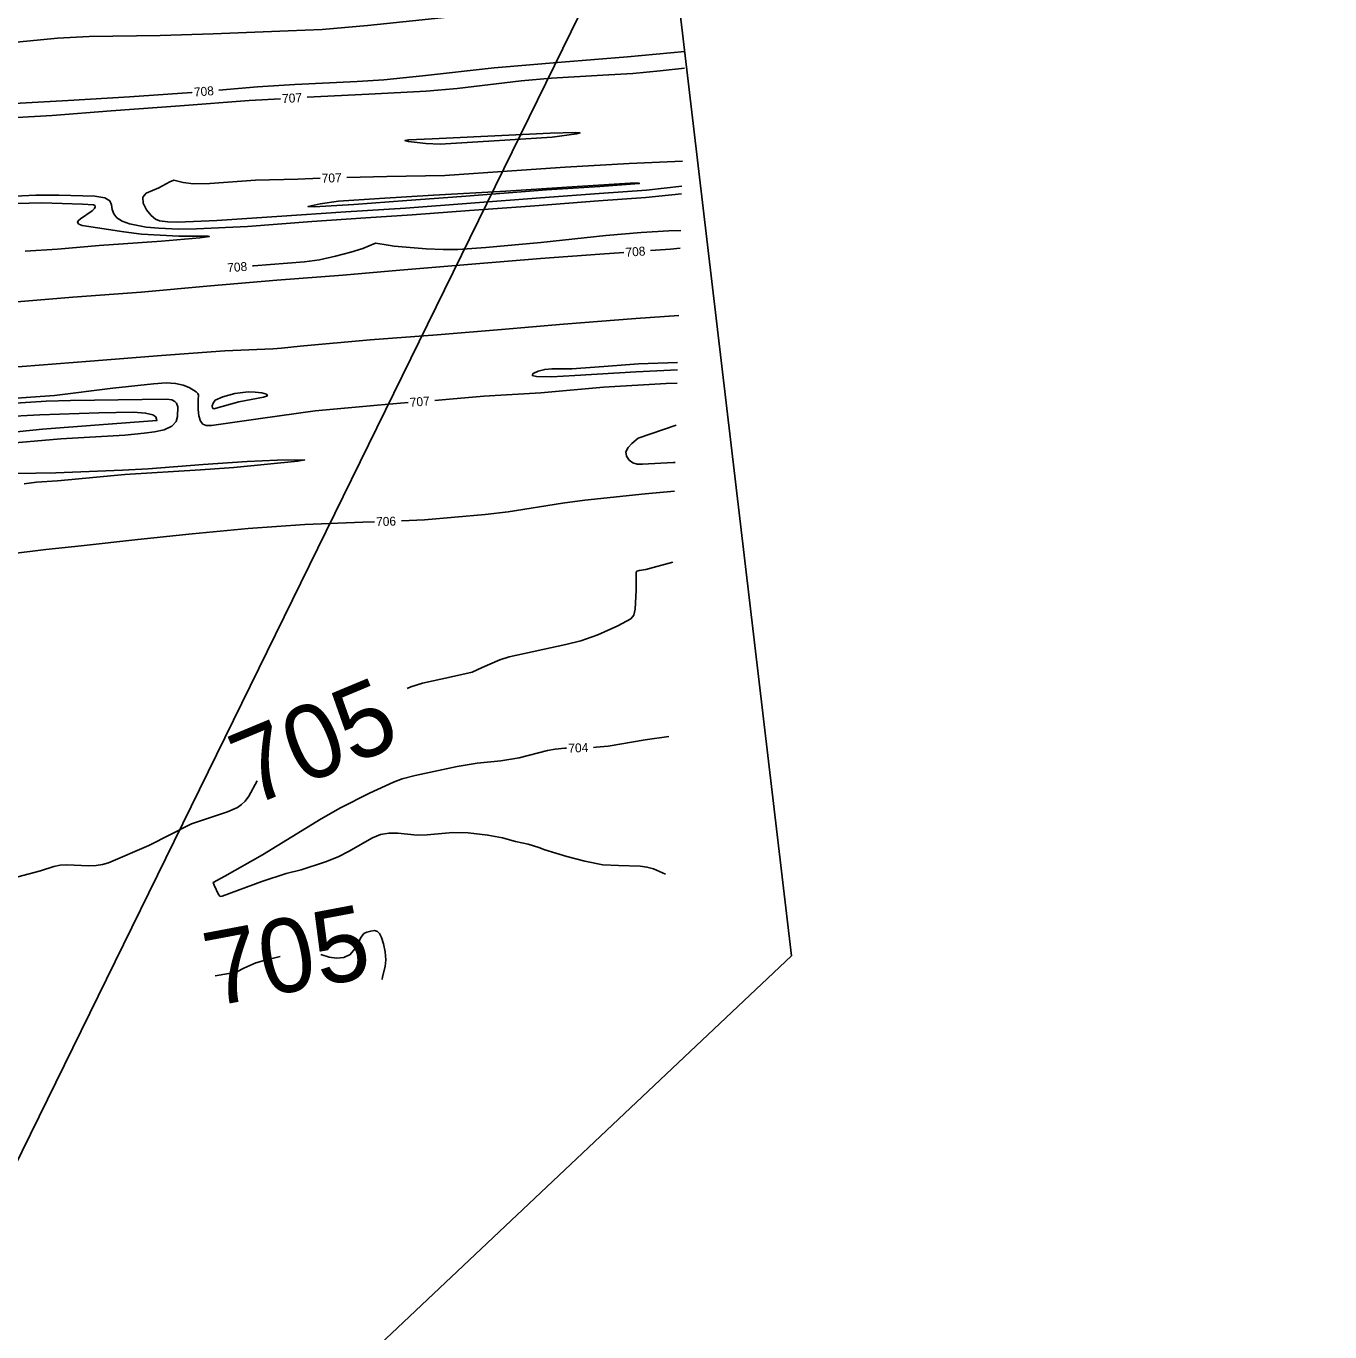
# Model space of a CAD drawing. Extents: x -291892836 to 2945206, y -477993085 to 1832792.
# Drawn here: x 1853785 to 1854368, y 543302 to 543885 of the extents above; entities that cross this region are included whole.
import ezdxf

# ---------------------------------------------------------------- set-up
doc = ezdxf.new("R2010")
doc.units = 0
for name, color, linetype in [('DT_X_Contour_Minor', 7, 'Continuous'), ('DT_X_Terrain_Ground_Line', 7, 'Continuous'), ('Level 19', 7, 'Continuous'), ('Level 40', 7, 'Continuous'), ('SC_Scratch1', 7, 'Continuous')]:
    doc.layers.add(name, color=color, linetype=linetype)

msp = doc.modelspace()

# ---------------------------------------------------------------- linework, layer by layer
at = {"layer": 'DT_X_Contour_Minor'}
for points in [[(1854080.33, 543898.47), (1854053.93, 543896.31), (1854049.83, 543895.49), (1854048, 543894.88), (1854045.35, 543894.68), (1854023.46, 543893.12), (1854007.66, 543892.35), (1853996.56, 543891.9), (1853981.95, 543890.39), (1853962.28, 543888.27), (1853937.86, 543885.79), (1853917.5, 543883.93), (1853902.34, 543883.31), (1853868.79, 543882.06), (1853845.11, 543881.28), (1853813.3, 543880.76), (1853799.28, 543880.04), (1853785.51, 543878.8), (1853764.81, 543876.77), (1853751.73, 543875.93), (1853724.7, 543875.03), (1853703.67, 543873.98), (1853694.13, 543873.42), (1853666.08, 543872.71)], [(1853871.42, 543856.85), (1853888.57, 543858.26), (1853905.28, 543859.32), (1853933.23, 543860.75), (1853945.17, 543861.48), (1853962.43, 543863.24), (1853994.41, 543866.79), (1854024.54, 543869.35), (1854054.04, 543871.72), (1854079.76, 543874.08)], [(1853910.87, 543853.67), (1853938.41, 543854.99), (1853964.11, 543856.35), (1853977.89, 543857.58), (1854006.6, 543861), (1854020.17, 543862.25), (1854042.98, 543863.48), (1854056.48, 543864.26), (1854068.72, 543865.52), (1854079.58, 543866.6)], [(1853765.04, 543843.7), (1853796.89, 543845.51), (1853823.17, 543847.64), (1853853.99, 543849.84), (1853884.96, 543852.25), (1853898.88, 543853.02)], [(1853771.63, 543850.39), (1853804.04, 543852.2), (1853831.36, 543853.92), (1853859.24, 543855.85), (1853859.46, 543855.87)], [(1853970.31, 543832.7), (1853996.82, 543834.25), (1854020.36, 543835.8), (1854031.31, 543837.27), (1854032.91, 543837.73), (1854031.04, 543837.91), (1854019.52, 543837.66), (1854000.98, 543836.68), (1853966.73, 543835), (1853956.17, 543834.59), (1853954.58, 543834.28), (1853956.21, 543833.86), (1853963.92, 543833.01), (1853970.31, 543832.7)], [(1854078.61, 543825.07), (1854054.86, 543824.11), (1854026.15, 543822.37), (1854002.41, 543820.7), (1853972.41, 543818.64), (1853946.43, 543818.2), (1853928.6, 543817.77)], [(1853916.6, 543817.42), (1853906.6, 543817.08), (1853887.75, 543816.53), (1853867.38, 543815.06), (1853860.08, 543815), (1853855.45, 543815.58), (1853851.2, 543816.58), (1853849.39, 543815.87), (1853844.56, 543813.14), (1853838.88, 543810.83), (1853837.36, 543809.05), (1853837.58, 543806.36), (1853839.07, 543803.33), (1853841.1, 543800.73), (1853843.06, 543799.15), (1853844.81, 543798.4), (1853848.54, 543797.89), (1853853.03, 543797.8), (1853870.44, 543798.63), (1853897.21, 543800.28), (1853928.08, 543802.4), (1853954.84, 543804.11), (1853984.02, 543806.34), (1854015.24, 543808.73), (1854041.38, 543810.56), (1854062.52, 543812.11), (1854078.34, 543813.91)], [(1854017.92, 543812.29), (1854041.66, 543813.76), (1854059.34, 543815.07), (1854059.27, 543815.29), (1854055.32, 543815.28), (1854031.59, 543813.77), (1853999.63, 543811.73), (1853967.28, 543809.85), (1853943.13, 543808.37), (1853924.92, 543807.15), (1853916.67, 543806), (1853911.23, 543804.76), (1853913.9, 543804.7), (1853931.67, 543805.77), (1853955.45, 543807.45), (1853979.91, 543809.26), (1854000.8, 543810.93), (1854017.92, 543812.29)], [(1853773.96, 543809.13), (1853789.48, 543809.86), (1853799.87, 543809.92), (1853815.97, 543809.42), (1853820.36, 543808.66), (1853822.64, 543807.3), (1853823.42, 543805.5), (1853823.71, 543803.51), (1853824.37, 543801.55), (1853825.75, 543799.76), (1853828.06, 543798.24), (1853831.36, 543797.07), (1853838.83, 543795.65), (1853844.53, 543795.07), (1853853.24, 543794.7), (1853861.29, 543794.83), (1853884.09, 543795.93), (1853912.88, 543798.17), (1853937.08, 543799.8), (1853957.81, 543801.05), (1853983.43, 543803.09), (1854012.59, 543805.18), (1854041.1, 543807.35), (1854062.25, 543808.9)], [(1853784.7, 543784.86), (1853799.24, 543785.81), (1853817.84, 543787.35), (1853845.75, 543789.33), (1853862.79, 543790.82), (1853867.15, 543791.47), (1853866.53, 543791.57), (1853853.44, 543791.6), (1853836.72, 543792.52), (1853828.84, 543793.46), (1853810.3, 543796.31), (1853808.81, 543796.92), (1853808.2, 543797.61), (1853808.47, 543798.41), (1853809.53, 543799.37), (1853814.78, 543802.9), (1853815.74, 543803.91), (1853816.07, 543804.71), (1853815.92, 543805.27), (1853815.29, 543805.57), (1853810.42, 543805.86), (1853792.15, 543806.41), (1853780.93, 543806.14)], [(1854062.25, 543808.9), (1854078.26, 543810.48)], [(1853886.33, 543778.25), (1853886.85, 543778.29), (1853909.7, 543780.02), (1853916.31, 543781.02), (1853923.5, 543782.57), (1853930.38, 543784.38), (1853935.77, 543786.07), (1853941.39, 543788.36), (1853945.32, 543787.77), (1853949.71, 543787.14), (1853964.02, 543785.92), (1853971.65, 543785.59), (1853978.21, 543785.6), (1853990.69, 543786.42), (1854015.36, 543788.66), (1854044.44, 543791.8), (1854060.16, 543793.24), (1854072.62, 543794.01), (1854077.88, 543794.09)], [(1854052.42, 543784.25), (1854041.65, 543783.45), (1854015.22, 543781.52), (1853984.51, 543779.03), (1853952.23, 543776.32), (1853926.73, 543774.16), (1853897.31, 543771.87), (1853867.57, 543769.4), (1853836.63, 543766.57), (1853806.02, 543764.31), (1853779.18, 543762.12), (1853749.87, 543759.63), (1853719.71, 543757.5), (1853695.64, 543755.39), (1853686.04, 543754.5)], [(1854077.69, 543786.26), (1854073.38, 543785.79), (1854064.39, 543785.13)], [(1853679.19, 543725.59), (1853698.74, 543727.31), (1853729.39, 543729.37), (1853758.62, 543731.47), (1853783.35, 543733.32), (1853813.86, 543735.66), (1853845.78, 543738.18), (1853874.03, 543740.22), (1853895.46, 543741.18), (1853899.38, 543741.49), (1853907.75, 543742.45), (1853938.99, 543745.25), (1853969.03, 543747.51), (1853997.69, 543749.86), (1854025.53, 543752.22), (1854057.75, 543754.7), (1854076.99, 543756.15)], [(1854076.42, 543731.8), (1854057.92, 543730.83), (1854030.55, 543729.2), (1854020.17, 543728.61), (1854013.4, 543728.76), (1854011.5, 543729.29), (1854011.91, 543730.21), (1854014.07, 543731.24), (1854017.07, 543732), (1854020.24, 543732.23), (1854029.13, 543732.21), (1854043.43, 543733.24), (1854059.06, 543734.44), (1854076.49, 543735)], [(1853765.98, 543718.07), (1853797.9, 543720.38), (1853824, 543723.54), (1853842.1, 543725.61), (1853847.78, 543725.95), (1853852.01, 543725.75), (1853855.39, 543725.01), (1853858.06, 543723.96), (1853861.28, 543722.01), (1853861.97, 543721.27), (1853862.25, 543720.54), (1853862.16, 543718.44), (1853862.1, 543714.01), (1853862.42, 543711.23), (1853863.12, 543708.9), (1853864.26, 543707.51), (1853865.62, 543706.91), (1853868.13, 543706.84), (1853889.95, 543710.04), (1853914.35, 543713.42), (1853942.28, 543716.03), (1853955.99, 543717.15)], [(1853967.95, 543718.11), (1853974.55, 543718.65), (1853989.87, 543719.97), (1854015.35, 543721.58), (1854043.37, 543723.98), (1854071.44, 543725.66), (1854076.28, 543725.88)], [(1853778.54, 543699.02), (1853800.65, 543700.88), (1853829.36, 543702.62), (1853838.02, 543703.42), (1853842.54, 543704.06), (1853846.9, 543705.04), (1853850.31, 543706.56), (1853852.2, 543708.67), (1853852.91, 543710.99), (1853852.97, 543715.27), (1853852.37, 543716.86), (1853851.61, 543717.69), (1853850.31, 543718.33), (1853848.13, 543718.63), (1853837.05, 543718.56), (1853804.97, 543718.08), (1853794.12, 543717.79), (1853766.42, 543716.04)], [(1853869.06, 543714.41), (1853880.32, 543717.51), (1853891.27, 543719.51), (1853893.05, 543720.23), (1853892.61, 543720.93), (1853890.5, 543721.52), (1853887.56, 543721.88), (1853884.52, 543721.93), (1853878.55, 543721.22), (1853873.07, 543719.78), (1853869.77, 543718.18), (1853868.74, 543716.9), (1853868.4, 543715.76), (1853868.51, 543714.7), (1853869.06, 543714.41)], [(1853767.72, 543702.72), (1853792.48, 543705.28), (1853817.82, 543707.27), (1853843.64, 543709.14), (1853843.12, 543710.71), (1853841.78, 543711.7), (1853838.59, 543712.48), (1853833.12, 543712.8), (1853817.64, 543712.53), (1853791.33, 543711.63), (1853774.41, 543710.84)], [(1854075.84, 543707.11), (1854058.88, 543701.22), (1854056.04, 543698.87), (1854054.37, 543697.1), (1854053.36, 543695.11), (1854053.57, 543693.15), (1854054.76, 543691.45), (1854056.5, 543690.25), (1854058.47, 543689.69), (1854060.79, 543689.63), (1854074.44, 543690.42), (1854075.44, 543690.37)], [(1853771.48, 543685.25), (1853798.42, 543685.76), (1853828.26, 543686.99), (1853839.75, 543687.5), (1853864.31, 543689.44), (1853884.06, 543690.77), (1853897.41, 543691.35), (1853909.77, 543691.5), (1853906.67, 543690.97), (1853878.02, 543688.17), (1853863.1, 543687.15), (1853829.35, 543684.99), (1853799.18, 543682.23), (1853789.87, 543681.59), (1853784.33, 543680.88)], [(1853953, 543664.29), (1853963.33, 543664.67), (1853990.43, 543667.1), (1854000.79, 543668.35), (1854025.01, 543672.12), (1854035.01, 543673.6), (1854061.96, 543676.32), (1854075.14, 543677.48)], [(1853777.09, 543649.4), (1853794.01, 543651.49), (1853809.86, 543653.05), (1853835.15, 543655.89), (1853859.46, 543658.47), (1853884.51, 543660.83), (1853909.75, 543662.6), (1853935.78, 543663.66), (1853941.01, 543663.85)], [(1853955.5, 543589.36), (1853957.22, 543590.12), (1853962.38, 543591.7), (1853975.33, 543594.61), (1853984.61, 543596.61), (1853989.13, 543598.66), (1853996.99, 543602.18), (1854001.19, 543603.53), (1854026.46, 543608.99), (1854033.2, 543610.7), (1854040.87, 543613.31), (1854049.71, 543617.28), (1854055.63, 543620.53), (1854056.89, 543622.15), (1854057.5, 543624.74), (1854057.89, 543633.35), (1854058.01, 543641.21), (1854058.26, 543641.77), (1854059.33, 543642.15), (1854062.32, 543642.54), (1854074.4, 543645.84)], [(1854072.57, 543567.94), (1854062.05, 543566.38), (1854045.38, 543563.55), (1854040.02, 543563.05), (1854038.82, 543563.01)], [(1854026.83, 543562.63), (1854026.12, 543562.61), (1854021.75, 543562.23), (1854018.31, 543561.63), (1854005.66, 543558.39), (1853997.47, 543557.05), (1853986.8, 543555.93), (1853977.97, 543554.43), (1853959.16, 543550.44), (1853953.34, 543548.93), (1853949.49, 543547.44), (1853938.75, 543542.49), (1853925.79, 543536.05), (1853917.14, 543531.01), (1853890.93, 543515.04), (1853873.96, 543505.49), (1853868.84, 543502.6), (1853869.25, 543501.46), (1853871.14, 543497.24), (1853872.01, 543496.35), (1853872.8, 543496.56), (1853890.57, 543503.05), (1853901.39, 543506.57), (1853908.2, 543508.31), (1853919.03, 543511.83), (1853924.65, 543514.11), (1853929.28, 543516.43), (1853940.04, 543522.63), (1853943.62, 543523.99), (1853947.4, 543524.68), (1853951.42, 543524.61), (1853960.05, 543523.8), (1853964.5, 543523.9), (1853975.97, 543524.97), (1853982.79, 543524.73), (1853991.7, 543523.78), (1853998.13, 543522.61), (1854004.07, 543520.99), (1854009.63, 543519.77), (1854014.4, 543518.23), (1854017.16, 543517.16), (1854026.96, 543514.18), (1854034.98, 543512.07), (1854043.11, 543510.57), (1854050, 543510.14), (1854059.73, 543509.91), (1854062.74, 543509.5), (1854065.75, 543508.74), (1854071.12, 543506.38)], [(1853781.46, 543505.19), (1853791.57, 543507.77), (1853797.53, 543509.7), (1853800.37, 543510.29), (1853803.38, 543510.44), (1853813.21, 543510.01), (1853816.43, 543510.17), (1853819.38, 543510.62), (1853822.02, 543511.4), (1853840.05, 543519.2), (1853859.14, 543528.76), (1853868.47, 543532.03), (1853875.16, 543534.13), (1853879.67, 543536.2), (1853881.5, 543537.43), (1853883.15, 543539.02), (1853884.69, 543541.17), (1853888.48, 543547.98)], [(1853944.36, 543459.21), (1853944.5, 543460.41), (1853945.68, 543464.97), (1853945.99, 543467.99), (1853945.73, 543471.55), (1853945.02, 543475.12), (1853944.1, 543478.04), (1853943.15, 543479.82), (1853942.26, 543480.68), (1853940.9, 543481.08), (1853939.28, 543480.85), (1853937.53, 543480.45), (1853936.25, 543479.75), (1853934.93, 543478.23), (1853932.15, 543472.87), (1853930.09, 543470.46), (1853927.25, 543469.14), (1853923.97, 543468.82), (1853920.68, 543469.23), (1853916.95, 543470.34)], [(1853898.78, 543469.52), (1853891.56, 543467.8), (1853887.93, 543466.69), (1853882.57, 543464.3), (1853879.45, 543462.72), (1853875.87, 543461.89), (1853869.73, 543460.82)]]:
    msp.add_lwpolyline(points, dxfattribs=at)
at = {"layer": 'Level 40'}
for p, q in [((1854127.45, 543469.83), (1854077.35, 543893.58)), ((1853322.42, 542710.03), (1854127.45, 543469.83))]:
    msp.add_line(p, q, dxfattribs=at)
at = {"layer": 'SC_Scratch1'}
msp.add_lwpolyline([(1847508.07, 542206.71), (1846998.91, 543896.83), (1851573.76, 547209.16), (1853501.81, 547291.67), (1855222.4, 545290.6), (1854278.63, 544392.05), (1853736.43, 543286.9), (1848894.08, 540466.94), (1848705.94, 540646.25)], close=True, dxfattribs=at)

# ---------------------------------------------------------------- texts
at = {"layer": 'DT_X_Terrain_Ground_Line'}
for rotation, p in [(22.64329, (1853885.89, 543536.44)), (10.69712, (1853868.42, 543447.05))]:
    msp.add_text('705', height=33, rotation=rotation, dxfattribs=at).set_placement(p)
at = {"layer": 'Level 19'}
for s, rotation, p in [('708', 4.70398, (1853860.38, 543853.93)), ('707', 3.157, (1853899.73, 543851.06)), ('707', 1.92514, (1853917.41, 543815.44)), ('708', 4.22843, (1854053.32, 543782.31)), ('708', 4.37167, (1853875.27, 543775.4)), ('707', 4.60658, (1853956.89, 543715.22)), ('706', 2.11994, (1853941.73, 543661.87)), ('704', 1.81628, (1854027.68, 543560.66))]:
    msp.add_text(s, height=4, rotation=rotation, dxfattribs=at).set_placement(p)

doc.saveas('drawing.dxf')
